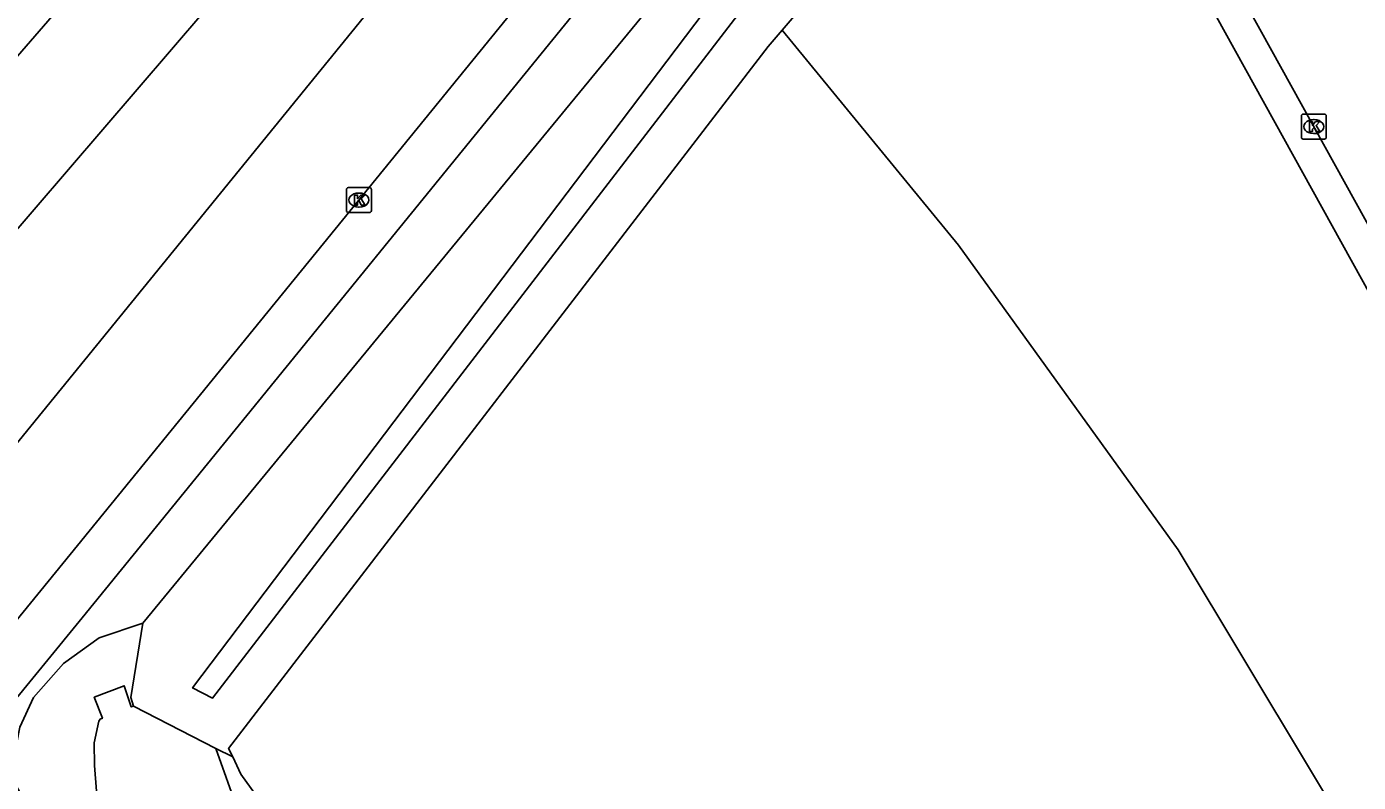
# Model space of a CAD drawing. Extents: x 156414 to 157775, y 382335 to 383765.
# Drawn here: x 157420.5 to 157474, y 382855.9 to 382886.2 of the extents above; entities that cross this region are included whole.
import ezdxf

# ---------------------------------------------------------------- set-up
doc = ezdxf.new("R2010")
doc.units = 0
for name, color, linetype in [('IMGEO_Fietspad_gesloten', 7, 'Continuous'), ('IMGEO_Groenvoorziening', 7, 'Continuous'), ('IMGEO_Kolk', 7, 'Continuous'), ('IMGEO_Muur', 7, 'Continuous'), ('IMGEO_Oever', 7, 'Continuous'), ('IMGEO_Rijbaan_lokaal_gesloten', 7, 'Continuous'), ('IMGEO_Voetpad_open', 7, 'Continuous'), ('IMGEO_Waterloop', 7, 'Continuous')]:
    doc.layers.add(name, color=color, linetype=linetype)

msp = doc.modelspace()

# ---------------------------------------------------------------- linework, layer by layer
at = {"layer": 'IMGEO_Fietspad_gesloten'}
for points in [[(157289.146, 382725.425), (157290.311, 382726.867), (157368.429, 382825.011), (157372.353, 382829.817), (157416.299, 382880.6), (157438.378, 382906.061), (157439.879, 382907.91)], [(157443.443, 382905.142), (157441.491, 382902.973), (157418.057, 382875.664), (157376.639, 382827.757), (157371.955, 382822.276), (157294.096, 382724.189)]]:
    msp.add_lwpolyline(points, dxfattribs=at)
at = {"layer": 'IMGEO_Groenvoorziening'}
for points in [[(157456.01, 382893.755), (157453.728, 382895.98), (157452.28, 382895.236), (157447.431, 382889.325), (157425.185, 382862.271)], [(157450.838, 382886.074), (157454.579, 382890.429), (157455.686, 382892.159), (157456.01, 382893.755)], [(157450.838, 382886.074), (157450.273, 382885.417), (157428.625, 382857.248), (157428.787, 382856.905)], [(157482.196, 382847.585), (157474.676, 382851.991), (157466.739, 382865.212), (157457.912, 382877.442), (157450.838, 382886.074)], [(157425.185, 382862.271), (157423.424, 382861.688), (157422.003, 382860.651), (157420.799, 382859.291), (157420.248, 382858.099), (157420.01, 382856.869), (157419.807, 382856.254), (157421.518, 382853.316), (157421.694, 382853.132)], [(157459.422, 382810.4), (157455.451, 382815.507), (157453.532, 382819.01), (157452.502, 382820.906), (157451.026, 382822.775), (157450.009, 382824.457), (157449.478, 382825.749), (157449.376, 382825.997), (157449.241, 382826.801), (157449.199, 382827.049), (157448.726, 382827.479), (157447.568, 382828.175), (157446.43, 382829.792), (157441.008, 382839.217), (157436.749, 382846.081), (157433.823, 382850.143), (157430.116, 382854.824), (157429.116, 382856.213), (157428.787, 382856.905)]]:
    msp.add_lwpolyline(points, dxfattribs=at)
at = {"layer": 'IMGEO_Kolk'}
for p, q in [((157471.678, 382881.776), (157471.678, 382882.628)), ((157471.753, 382882.702), (157472.605, 382882.702)), ((157472.166, 382882.482), (157472.191, 382882.482)), ((157472.679, 382882.628), (157472.679, 382881.776)), ((157472.605, 382881.702), (157471.753, 382881.702)), ((157472.189, 382881.922), (157472.164, 382881.922)), ((157433.355, 382878.829), (157433.355, 382879.681)), ((157433.43, 382879.755), (157434.282, 382879.755)), ((157434.356, 382879.681), (157434.356, 382878.829)), ((157433.843, 382879.535), (157433.868, 382879.535)), ((157434.282, 382878.755), (157433.43, 382878.755)), ((157433.866, 382878.975), (157433.841, 382878.975))]:
    msp.add_line(p, q, dxfattribs=at)
for points in [[(157471.678, 382881.776), (157471.678, 382882.628)], [(157471.753, 382882.702), (157472.605, 382882.702)], [(157471.999, 382882.402), (157472.122, 382882.402), (157472.122, 382882.251), (157472.252, 382882.402), (157472.416, 382882.402), (157472.27, 382882.251), (157472.423, 382882.002), (157472.271, 382882.002), (157472.186, 382882.166), (157472.122, 382882.099), (157472.122, 382882.002), (157471.999, 382882.002), (157471.999, 382882.402)], [(157472.679, 382882.628), (157472.679, 382881.776)], [(157472.605, 382881.702), (157471.753, 382881.702)], [(157433.355, 382878.829), (157433.355, 382879.681)], [(157433.43, 382879.755), (157434.282, 382879.755)], [(157434.356, 382879.681), (157434.356, 382878.829)], [(157433.676, 382879.455), (157433.799, 382879.455), (157433.799, 382879.304), (157433.929, 382879.455), (157434.093, 382879.455), (157433.947, 382879.304), (157434.1, 382879.055), (157433.948, 382879.055), (157433.863, 382879.219), (157433.799, 382879.152), (157433.799, 382879.055), (157433.676, 382879.055), (157433.676, 382879.455)], [(157434.282, 382878.755), (157433.43, 382878.755)]]:
    msp.add_lwpolyline(points, dxfattribs=at)
for centre, start, end in [((157471.755, 382882.626), 91.552, 178.448), ((157471.755, 382882.626), 91.552, 178.448), ((157472.603, 382882.626), 1.552, 88.448), ((157472.603, 382882.626), 1.552, 88.448), ((157471.755, 382881.778), 181.552, 268.448), ((157471.755, 382881.778), 181.552, 268.448), ((157472.603, 382881.778), 271.552, 358.448), ((157472.603, 382881.778), 271.552, 358.448), ((157433.432, 382879.679), 91.552, 178.448), ((157433.432, 382879.679), 91.552, 178.448), ((157434.28, 382879.679), 1.552, 88.448), ((157434.28, 382879.679), 1.552, 88.448), ((157433.432, 382878.831), 181.552, 268.448), ((157433.432, 382878.831), 181.552, 268.448), ((157434.28, 382878.831), 271.552, 358.448), ((157434.28, 382878.831), 271.552, 358.448)]:
    msp.add_arc(centre, 0.0765, start, end, dxfattribs=at)
for centre, major_axis, ratio, start_param, end_param in [((157472.165, 382882.202), (-0.387, 0.002), 0.722429, 4.712389, 7.853982), ((157472.19, 382882.202), (-0.39, 0.002), 0.717154, 1.570796, 4.712389), ((157433.842, 382879.255), (-0.387, 0.002), 0.722429, 4.712389, 7.853982), ((157433.867, 382879.255), (-0.39, 0.002), 0.717154, 1.570796, 4.712389)]:
    msp.add_ellipse(centre, major_axis=major_axis, ratio=ratio, start_param=start_param, end_param=end_param, dxfattribs=at)
at = {"layer": 'IMGEO_Muur'}
msp.add_lwpolyline([(157424.717, 382858.912), (157424.436, 382859.762), (157423.235, 382859.3), (157423.562, 382858.461)], dxfattribs=at)
at = {"layer": 'IMGEO_Oever'}
for points in [[(157424.811, 382858.943), (157424.698, 382859.286), (157425.185, 382862.271)], [(157428.787, 382856.905), (157428.118, 382857.248)]]:
    msp.add_lwpolyline(points, dxfattribs=at)
at = {"layer": 'IMGEO_Rijbaan_lokaal_gesloten'}
for points in [[(157398.186, 382842.694), (157420.216, 382869.604), (157441.176, 382895.37), (157444.233, 382899.253)], [(157448.789, 382897.609), (157444.712, 382892.597), (157421.972, 382864.675), (157402.622, 382840.952)]]:
    msp.add_lwpolyline(points, dxfattribs=at)
at = {"layer": 'IMGEO_Voetpad_open'}
for points in [[(157405.526, 382841.445), (157422.749, 382862.491), (157446.199, 382891.315), (157451.588, 382897.934), (157459.407, 382902.276), (157462.007, 382897.603)], [(157463.525, 382897.835), (157463.584, 382897.728), (157478.573, 382870.65), (157485.801, 382857.698)], [(157484.622, 382857.065), (157462.384, 382897.254)]]:
    msp.add_lwpolyline(points, dxfattribs=at)
at = {"layer": 'IMGEO_Waterloop'}
for points in [[(157454.046, 382892.823), (157454.339, 382893.173), (157454.465, 382893.35), (157454.567, 382893.53), (157454.637, 382893.715), (157454.666, 382893.905), (157454.646, 382894.102), (157454.614, 382894.207), (157454.442, 382894.488), (157454.365, 382894.554), (157454.283, 382894.595), (157454.236, 382894.604), (157454.11, 382894.578), (157453.819, 382894.346), (157453.64, 382894.15), (157453.396, 382893.853), (157448.798, 382888.248), (157427.176, 382859.677), (157427.977, 382859.261), (157448.923, 382886.515), (157449.519, 382887.208), (157453.18, 382891.47), (157454.046, 382892.823)], [(157424.811, 382858.943), (157424.717, 382858.912), (157424.436, 382859.762), (157423.235, 382859.3), (157423.562, 382858.461), (157423.469, 382858.425), (157423.413, 382858.342), (157423.234, 382857.47), (157423.242, 382856.566), (157423.327, 382855.538), (157423.669, 382854.866)], [(157428.118, 382857.248), (157424.811, 382858.943)], [(157456.542, 382809.584), (157450.517, 382820.273), (157449.504, 382823.15), (157449.126, 382825.238), (157448.872, 382825.947), (157448.169, 382826.5), (157447.445, 382827.267), (157443.608, 382833.226), (157437.516, 382842.954), (157429.009, 382854.732), (157428.118, 382857.248)]]:
    msp.add_lwpolyline(points, dxfattribs=at)

doc.saveas('drawing.dxf')
